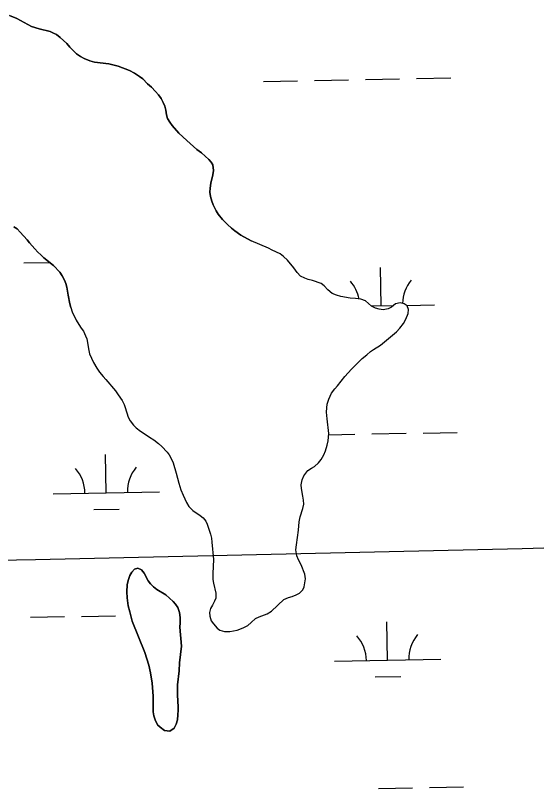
# Model space of a CAD drawing. Extents: x 3957609 to 3995875, y 234277 to 260273.
# Drawn here: x 3987447 to 3987937, y 249058 to 249784 of the extents above; entities that cross this region are included whole.
import ezdxf

# ---------------------------------------------------------------- set-up
doc = ezdxf.new("R2010")
doc.units = 0
for name, color, linetype in [('V-GRID-MAJR', 7, 'Continuous'), ('V-TOPO-SHOR', 7, 'Continuous'), ('V-WETL-SWMP', 7, 'Continuous')]:
    doc.layers.add(name, color=color, linetype=linetype)

msp = doc.modelspace()

# ---------------------------------------------------------------- linework, layer by layer
at = {"layer": 'V-GRID-MAJR'}
msp.add_spline([(3961703.892, 248787.859), (3967022.571, 248887.277), (3972341.236, 248987.469), (3977659.886, 249088.434), (3982978.522, 249190.173), (3988297.143, 249292.685), (3993615.748, 249395.971), (3993615.749, 249395.971)], degree=3, dxfattribs=at)
at = {"layer": 'V-TOPO-SHOR'}
for points in [[(3987441.815, 249783.799), (3987448.688, 249781.052), (3987458.807, 249775.289), (3987462.404, 249773.585), (3987469.611, 249771.162), (3987479.781, 249768.692), (3987483.054, 249767.322), (3987485.829, 249765.797), (3987489.411, 249763.267), (3987492.329, 249760.421), (3987495.577, 249757.57), (3987498.322, 249754.066), (3987504.806, 249747.702), (3987508.388, 249745.175), (3987511.818, 249743.307), (3987517.214, 249741.079), (3987521.478, 249739.859), (3987534.958, 249738.323), (3987538.899, 249737.602), (3987543.652, 249736.205), (3987554.293, 249732.246), (3987559.028, 249729.701)], [(3987559.028, 249729.701), (3987563.919, 249726.655), (3987567.012, 249724.3), (3987571.384, 249719.784), (3987575.122, 249716.593), (3987579.011, 249712.579), (3987581.757, 249709.405), (3987584.17, 249705.743), (3987586.087, 249702.089), (3987587.516, 249698.772), (3987588.608, 249694.966), (3987589.193, 249690.51), (3987590.129, 249687.2), (3987592.212, 249683.709), (3987594.467, 249680.542), (3987600.775, 249673.36), (3987608.238, 249666.321), (3987617.657, 249658.1), (3987622.049, 249654.736), (3987629.033, 249648.694), (3987631.134, 249646.189), (3987632.738, 249643.529), (3987633.316, 249638.413), (3987632.754, 249634.307), (3987630.979, 249626.264), (3987630.248, 249621.828), (3987630.022, 249618.046), (3987630.614, 249613.919), (3987631.861, 249609.616), (3987633.123, 249606.137), (3987635.994, 249600.326), (3987637.758, 249597.332), (3987641.794, 249592.329), (3987646.492, 249587.475), (3987650.39, 249584.118), (3987653.316, 249581.765), (3987659.016, 249577.721), (3987668.646, 249572.295)], [(3987499.374, 249509.823), (3987498.385, 249513.118), (3987496.704, 249521.214), (3987495.512, 249528.974), (3987494.574, 249532.12), (3987493.472, 249535.266), (3987491.072, 249539.587), (3987488.983, 249542.751), (3987483.158, 249549.268), (3987474.053, 249556.495), (3987471.128, 249559.014), (3987468.372, 249561.693), (3987465.455, 249564.706), (3987460.442, 249570.385), (3987458.185, 249573.387), (3987451.713, 249580.571), (3987448.959, 249583.416), (3987445.698, 249585.446)], [(3987702.878, 249554.013), (3987699.071, 249557.744), (3987695.894, 249559.987), (3987688.583, 249563.415), (3987684.874, 249565.34), (3987668.646, 249572.295)], [(3987725.443, 249359.092), (3987728.314, 249360.674), (3987732.152, 249364.055), (3987734.393, 249367.018), (3987736.959, 249371.469), (3987738.566, 249375.177), (3987740.287, 249380.48), (3987741.155, 249384.723), (3987741.712, 249391.516), (3987740.07, 249405.22), (3987739.457, 249411.593), (3987739.687, 249415.625), (3987740.231, 249419.128), (3987741.632, 249423.793), (3987744.309, 249429.408), (3987747.299, 249433.537), (3987749.753, 249436.288), (3987756.794, 249444.965), (3987762.874, 249451.736), (3987772.897, 249461.888), (3987777.37, 249465.267), (3987780.884, 249468.333), (3987783.547, 249470.338), (3987790.145, 249474.346), (3987805.38, 249486.814), (3987808.473, 249490.304), (3987811.889, 249494.75), (3987814.135, 249498.668), (3987816.386, 249503.968), (3987816.614, 249507.894), (3987815.354, 249511.404), (3987812.495, 249513.221), (3987808.782, 249514.192), (3987804.319, 249513.254), (3987800.697, 249510.19), (3987797.399, 249508.504), (3987792.724, 249507.462), (3987788.904, 249508.113), (3987785.511, 249509.19), (3987781.802, 249511.115), (3987776.088, 249515.916), (3987771.848, 249517.421), (3987766.649, 249518.185), (3987761.66, 249518.63), (3987752.853, 249520.153), (3987748.825, 249521.337), (3987744.69, 249522.947), (3987740.668, 249526.254), (3987737.18, 249529.984), (3987734.64, 249532.224), (3987726.477, 249535.018), (3987722.34, 249536.097), (3987719.266, 249537.277), (3987715.24, 249539.099), (3987711.854, 249542.509), (3987708.795, 249546.982), (3987702.878, 249554.013)], [(3987499.374, 249509.823), (3987500.632, 249505.678), (3987504.316, 249497.699), (3987506.741, 249493.656), (3987509.17, 249490.461), (3987511.175, 249487.48), (3987513.176, 249483.224), (3987514.224, 249480.246), (3987516.092, 249469.517), (3987516.823, 249466.328), (3987520.716, 249458.031), (3987523.67, 249452.815), (3987526.308, 249448.983), (3987529.582, 249444.934), (3987532.333, 249442.27), (3987541.42, 249431.403), (3987543.953, 249427.889), (3987547.539, 249422.353), (3987549.331, 249418.843), (3987550.486, 249415.972), (3987553.317, 249406.827), (3987555.213, 249403.317), (3987558.277, 249399.27), (3987560.708, 249396.819), (3987564.73, 249393.829), (3987568.33, 249391.584), (3987573.201, 249387.955), (3987577.331, 249385.602), (3987581.669, 249382.081), (3987584.739, 249379.415), (3987589.814, 249374.084), (3987591.821, 249371.528), (3987593.4, 249368.548), (3987595.505, 249363.868), (3987598.438, 249354.3), (3987600.842, 249344.842), (3987602.729, 249338.782), (3987604.725, 249333.572), (3987607.883, 249326.869), (3987610.308, 249322.931), (3987614.009, 249319.095), (3987620.892, 249314.501), (3987623.538, 249312.474), (3987626.074, 249309.17), (3987627.442, 249306.406), (3987628.908, 249301.621), (3987630.588, 249296.942), (3987631.423, 249293.329), (3987631.939, 249289.612), (3987633.465, 249273.148), (3987632.775, 249259.986), (3987632.857, 249254.358), (3987633.268, 249250.958), (3987635.673, 249241.605), (3987635.441, 249237.042), (3987634.366, 249234.179), (3987632.441, 249230.259), (3987630.624, 249227.4), (3987629.652, 249223.367), (3987629.85, 249220.183), (3987631.212, 249215.716), (3987633.326, 249212.736), (3987636.918, 249208.794), (3987639.46, 249206.871), (3987643.701, 249205.581), (3987648.796, 249205.664), (3987655.491, 249206.912), (3987661.34, 249209.117), (3987665.703, 249211.329), (3987668.793, 249214.078), (3987672.735, 249217.989), (3987676.248, 249219.568), (3987683.797, 249222.192), (3987687.735, 249224.723), (3987699.351, 249235.825), (3987703.713, 249237.718), (3987707.115, 249238.66), (3987710.943, 249240.13), (3987714.027, 249241.711), (3987717.226, 249244.884), (3987718.406, 249247.745), (3987719.71, 249255.066), (3987719.196, 249259.42), (3987715.623, 249268.143), (3987713.2, 249272.822), (3987711.516, 249276.652), (3987710.795, 249282.176), (3987711.242, 249287.165), (3987713.099, 249300.64), (3987713.982, 249308.708), (3987714.744, 249313.268), (3987717.431, 249321.114), (3987718.084, 249325.147), (3987717.888, 249329.077), (3987717.159, 249332.583), (3987716.022, 249339.915), (3987715.717, 249343.206), (3987716.583, 249347.98), (3987718.086, 249351.904), (3987721.928, 249356.877), (3987725.443, 249359.092)], [(3987603.404, 249191.834), (3987601.428, 249176.13), (3987601.08, 249168.911), (3987599.646, 249155.54), (3987599.415, 249150.762), (3987599.394, 249145.986), (3987600.095, 249135.045), (3987600.081, 249131.861), (3987599.958, 249127.402), (3987599.409, 249122.946), (3987598.434, 249118.596), (3987596.298, 249115.102), (3987592.358, 249112.249), (3987587.262, 249112.802), (3987583.242, 249115.897), (3987580.809, 249118.244), (3987578.491, 249122.819), (3987577.231, 249126.434), (3987576.821, 249130.151), (3987576.758, 249140.557), (3987576.563, 249145.122), (3987575.658, 249157.229), (3987574.21, 249166.898), (3987572.541, 249174.019), (3987568.873, 249186.03), (3987557.103, 249215.489), (3987554.697, 249224.099), (3987553.339, 249229.837), (3987552.307, 249237.167), (3987551.801, 249243.01), (3987552.356, 249249.483), (3987553.118, 249253.62), (3987554.834, 249258.179), (3987556.546, 249261.358), (3987559.106, 249264.215), (3987562.401, 249265.261), (3987565.793, 249263.445), (3987568.222, 249260.461), (3987572.121, 249253.225), (3987574.02, 249250.456), (3987576.875, 249247.579), (3987580.262, 249245.123), (3987588.524, 249239.993), (3987595.505, 249233.7), (3987597.725, 249231.461), (3987599.837, 249228.055), (3987601.514, 249223.378), (3987601.922, 249218.811), (3987602.008, 249213.924), (3987601.778, 249209.892), (3987603.404, 249191.834)]]:
    msp.add_lwpolyline(points, dxfattribs=at)
at = {"layer": 'V-WETL-SWMP'}
for p, q in [((3987824.172, 249724.576), (3987856.167, 249725.158)), ((3987680.196, 249721.958), (3987712.191, 249722.54)), ((3987728.188, 249722.831), (3987760.183, 249723.413)), ((3987776.18, 249723.704), (3987808.175, 249724.285)), ((3987455.255, 249551.667), (3987479.578, 249552.109)), ((3987790.887, 249511.332), (3987790.233, 249547.326)), ((3987781.743, 249511.166), (3987802.293, 249511.539)), ((3987814.784, 249511.767), (3987840.879, 249512.241)), ((3987782.228, 249391.084), (3987814.223, 249391.665)), ((3987830.22, 249391.956), (3987862.215, 249392.538)), ((3987741.617, 249390.345), (3987766.231, 249390.793)), ((3987532.6, 249335.794), (3987531.946, 249371.788)), ((3987482.608, 249334.885), (3987582.592, 249336.703)), ((3987520.883, 249320.148), (3987544.879, 249320.584)), ((3987461.303, 249219.047), (3987493.297, 249219.629)), ((3987509.295, 249219.919), (3987541.29, 249220.501)), ((3987796.936, 249178.712), (3987796.281, 249214.706)), ((3987746.944, 249177.803), (3987846.927, 249179.621)), ((3987785.218, 249163.065), (3987809.214, 249163.502)), ((3987788.276, 249058.464), (3987820.271, 249059.045)), ((3987836.268, 249059.336), (3987868.263, 249059.918))]:
    msp.add_line(p, q, dxfattribs=at)
for points in [[(3987668.645, 249572.296), (3987659.016, 249577.721), (3987653.317, 249581.766), (3987650.39, 249584.119), (3987646.492, 249587.476), (3987641.794, 249592.328), (3987637.757, 249597.333), (3987635.994, 249600.326), (3987633.123, 249606.137), (3987631.862, 249609.616), (3987630.614, 249613.918), (3987630.022, 249618.045), (3987630.247, 249621.829), (3987630.978, 249626.264), (3987632.754, 249634.306), (3987633.315, 249638.414), (3987632.738, 249643.529), (3987631.134, 249646.19), (3987629.034, 249648.694), (3987622.05, 249654.736), (3987617.657, 249658.1), (3987608.238, 249666.322), (3987600.775, 249673.36), (3987594.468, 249680.543), (3987592.213, 249683.709), (3987590.129, 249687.201), (3987589.194, 249690.51), (3987588.607, 249694.966), (3987587.516, 249698.772), (3987586.087, 249702.089), (3987584.17, 249705.743), (3987581.758, 249709.405), (3987579.01, 249712.579), (3987575.122, 249716.594), (3987571.385, 249719.784), (3987567.012, 249724.301), (3987563.92, 249726.656), (3987559.029, 249729.7), (3987554.294, 249732.247), (3987543.652, 249736.206), (3987538.899, 249737.601), (3987534.958, 249738.323), (3987521.478, 249739.858), (3987517.215, 249741.08), (3987511.817, 249743.308), (3987508.388, 249745.175), (3987504.806, 249747.703), (3987498.321, 249754.066), (3987495.577, 249757.569), (3987492.329, 249760.421), (3987489.411, 249763.268), (3987485.828, 249765.796), (3987483.053, 249767.323), (3987479.782, 249768.693), (3987469.61, 249771.163), (3987462.403, 249773.585), (3987458.807, 249775.29), (3987448.689, 249781.053), (3987441.816, 249783.799)], [(3987445.698, 249585.445), (3987448.959, 249583.417), (3987451.713, 249580.572), (3987458.184, 249573.386), (3987460.442, 249570.385), (3987465.455, 249564.705), (3987468.371, 249561.693), (3987471.128, 249559.014), (3987474.052, 249556.496), (3987483.158, 249549.267), (3987488.982, 249542.75), (3987491.072, 249539.587), (3987493.472, 249535.266), (3987494.574, 249532.12), (3987495.512, 249528.975), (3987496.704, 249521.215), (3987498.385, 249513.118), (3987499.375, 249509.824), (3987500.632, 249505.678), (3987504.316, 249497.7), (3987506.741, 249493.656), (3987509.17, 249490.461), (3987511.175, 249487.479), (3987513.175, 249483.224), (3987514.225, 249480.247), (3987516.093, 249469.516), (3987516.823, 249466.328), (3987520.717, 249458.031), (3987523.669, 249452.816), (3987526.308, 249448.983), (3987529.583, 249444.935), (3987532.332, 249442.27), (3987541.419, 249431.403), (3987543.953, 249427.889), (3987547.54, 249422.353), (3987549.331, 249418.842), (3987550.487, 249415.971), (3987553.317, 249406.828), (3987555.213, 249403.317), (3987558.276, 249399.27), (3987560.708, 249396.818), (3987564.73, 249393.829), (3987568.331, 249391.584), (3987573.2, 249387.955), (3987577.332, 249385.602), (3987581.67, 249382.081), (3987584.739, 249379.414), (3987589.813, 249374.084), (3987591.82, 249371.528), (3987593.401, 249368.549), (3987595.505, 249363.869), (3987598.439, 249354.301), (3987600.842, 249344.842), (3987602.729, 249338.782), (3987604.725, 249333.572), (3987607.883, 249326.87), (3987610.309, 249322.931), (3987614.009, 249319.094), (3987620.892, 249314.501), (3987623.538, 249312.473), (3987626.073, 249309.171), (3987627.442, 249306.405), (3987628.909, 249301.621), (3987630.588, 249296.942), (3987631.423, 249293.329), (3987631.939, 249289.611), (3987633.464, 249273.148), (3987632.774, 249259.985), (3987632.857, 249254.358), (3987633.268, 249250.958), (3987635.672, 249241.605), (3987635.441, 249237.041), (3987634.367, 249234.178), (3987632.44, 249230.258), (3987630.624, 249227.399), (3987629.652, 249223.368), (3987629.851, 249220.182), (3987631.213, 249215.717), (3987633.325, 249212.736), (3987636.918, 249208.793), (3987639.459, 249206.871)], [(3987639.459, 249206.871), (3987643.7, 249205.58), (3987648.797, 249205.665), (3987655.491, 249206.912), (3987661.34, 249209.118), (3987665.702, 249211.33), (3987668.792, 249214.078), (3987672.736, 249217.99), (3987676.247, 249219.568), (3987683.796, 249222.192), (3987687.734, 249224.724), (3987699.352, 249235.825), (3987703.713, 249237.718), (3987707.115, 249238.66), (3987710.943, 249240.131), (3987714.028, 249241.711), (3987717.226, 249244.883), (3987718.406, 249247.745), (3987719.71, 249255.066), (3987719.197, 249259.421), (3987715.622, 249268.142), (3987713.199, 249272.823), (3987711.516, 249276.652), (3987710.796, 249282.176), (3987711.241, 249287.165), (3987713.1, 249300.641), (3987713.983, 249308.707), (3987714.744, 249313.269), (3987717.431, 249321.115), (3987718.084, 249325.147), (3987717.888, 249329.076), (3987717.159, 249332.583), (3987716.021, 249339.914), (3987715.716, 249343.206), (3987716.584, 249347.98), (3987718.087, 249351.903), (3987721.929, 249356.877), (3987725.442, 249359.093), (3987728.315, 249360.674), (3987732.151, 249364.055), (3987734.393, 249367.019), (3987736.959, 249371.468), (3987738.567, 249375.178), (3987740.287, 249380.479), (3987741.154, 249384.723), (3987741.713, 249391.516), (3987740.07, 249405.219), (3987739.458, 249411.592), (3987739.687, 249415.625), (3987740.232, 249419.127), (3987741.632, 249423.793), (3987744.309, 249429.409), (3987747.298, 249433.538), (3987749.752, 249436.288), (3987756.794, 249444.966), (3987762.874, 249451.736), (3987772.896, 249461.888), (3987777.369, 249465.267), (3987780.885, 249468.332), (3987783.547, 249470.338), (3987790.146, 249474.346), (3987805.38, 249486.813), (3987808.473, 249490.304), (3987811.889, 249494.749), (3987814.135, 249498.668), (3987816.386, 249503.968), (3987816.614, 249507.895), (3987815.354, 249511.404), (3987812.495, 249513.221), (3987808.783, 249514.192), (3987804.32, 249513.254), (3987800.697, 249510.19), (3987797.399, 249508.505), (3987792.723, 249507.462), (3987788.904, 249508.114), (3987785.51, 249509.19), (3987781.802, 249511.116), (3987776.088, 249515.917), (3987771.848, 249517.421), (3987766.648, 249518.185), (3987761.66, 249518.63), (3987752.854, 249520.153), (3987748.824, 249521.337), (3987744.69, 249522.946), (3987740.668, 249526.254), (3987737.18, 249529.984), (3987734.641, 249532.224), (3987726.477, 249535.018), (3987722.34, 249536.097), (3987719.266, 249537.277), (3987715.239, 249539.099), (3987711.855, 249542.51), (3987708.795, 249546.982), (3987702.877, 249554.013), (3987699.07, 249557.745), (3987695.894, 249559.987), (3987688.582, 249563.415), (3987684.874, 249565.341), (3987668.645, 249572.296)]]:
    msp.add_lwpolyline(points, dxfattribs=at)
msp.add_lwpolyline([(3987603.404, 249191.835), (3987601.779, 249209.892), (3987602.008, 249213.925), (3987601.921, 249218.81), (3987601.515, 249223.377), (3987599.836, 249228.055), (3987597.726, 249231.461), (3987595.505, 249233.7), (3987588.524, 249239.993), (3987580.263, 249245.123), (3987576.875, 249247.579), (3987574.02, 249250.457), (3987572.121, 249253.225), (3987568.222, 249260.461), (3987565.792, 249263.444), (3987562.402, 249265.262), (3987559.106, 249264.214), (3987556.546, 249261.358), (3987554.834, 249258.179), (3987553.117, 249253.621), (3987552.357, 249249.483), (3987551.8, 249243.009), (3987552.307, 249237.167), (3987553.339, 249229.837), (3987554.696, 249224.098), (3987557.103, 249215.488), (3987568.874, 249186.03), (3987572.541, 249174.018), (3987574.211, 249166.897), (3987575.658, 249157.23), (3987576.564, 249145.122), (3987576.758, 249140.556), (3987576.822, 249130.151), (3987577.232, 249126.433), (3987578.491, 249122.818), (3987580.808, 249118.243), (3987583.241, 249115.897), (3987587.263, 249112.802), (3987592.357, 249112.25), (3987596.297, 249115.101), (3987598.434, 249118.596), (3987599.408, 249122.945), (3987599.957, 249127.402), (3987600.081, 249131.861), (3987600.094, 249135.046), (3987599.395, 249145.985), (3987599.415, 249150.762), (3987599.647, 249155.539), (3987601.081, 249168.911), (3987601.429, 249176.13)], close=True, dxfattribs=at)
for centre, start, end in [((3987735.645, 249510.802), 11.220021, 41.813537), ((3987846.113, 249512.811), 140.269876, 178.64512), ((3987477.358, 249335.265), 0.269879, 41.813537), ((3987587.825, 249337.273), 140.269876, 181.813534), ((3987852.161, 249180.191), 140.269876, 181.813534), ((3987741.693, 249178.182), 0.269879, 41.813537)]:
    msp.add_arc(centre, 35.246, start, end, dxfattribs=at)

doc.saveas('drawing.dxf')
